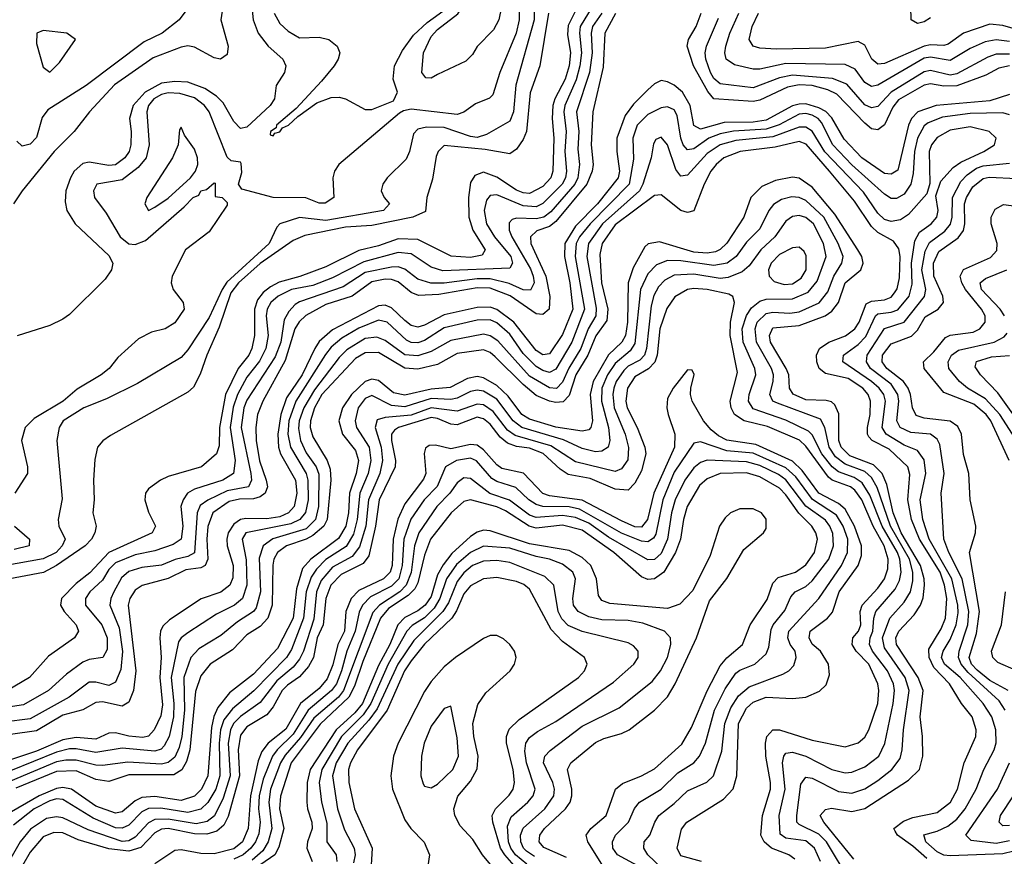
# Model space of a CAD drawing. Header units: inches. Extents: x 884549 to 1028252, y 526810 to 653624.
# Tile 474 of 656: x 936038 to 939034, y 594606 to 597151. Entities that reach past the tile are written whole.
import ezdxf

# ---------------------------------------------------------------- set-up
doc = ezdxf.new("R2010")
doc.units = ezdxf.units.IN
doc.header["$MEASUREMENT"] = 0
doc.layers.add('A9539', color=7, linetype='Continuous')

msp = doc.modelspace()

# ---------------------------------------------------------------- linework, layer by layer
at = {"layer": 'A9539', "color": 5}
for points, elevation in [([(937290, 596972.7), (937273.8, 596973.8), (937262, 596990), (937267.5, 597050), (937290, 597099.7), (937310, 597120.8), (937371.3, 597168.7), (937395.9, 597204.1), (937490, 597225), (937501.1, 597210), (937504, 597190), (937496.1, 597150), (937480.4, 597119.6), (937430, 597069), (937415.8, 597044.2), (937395.9, 597024.1), (937310, 596984.3)], 2120), ([(936110, 597118), (936090.5, 597109.5), (936090, 597078), (936110, 597006), (936130, 596991), (936159.3, 597020.7), (936208, 597090), (936182, 597110)], 2060), ([(936530, 596824), (936524.7, 596815.3), (936520.2, 596770), (936503.8, 596730), (936425.1, 596610), (936419.4, 596590), (936430, 596570.3), (936450, 596580.4), (936490, 596608), (936558.3, 596670), (936573.8, 596690), (936580.5, 596710), (936579.4, 596730), (936570, 596756.4), (936539.6, 596799.6)], 2160), ([(938410, 596458.7), (938390, 596457), (938350, 596436.1), (938324.7, 596410), (938317.2, 596390), (938318.6, 596370), (938334.4, 596354.4), (938364.7, 596344.7), (938390, 596346.9), (938415.9, 596364.1), (938431, 596390), (938431.9, 596431.9), (938425.3, 596445.3)], 2480), ([(937350, 595062.7), (937330, 595054.8), (937290, 595001.4), (937269.6, 594950), (937260.8, 594910), (937258.9, 594850), (937265.7, 594825.7), (937270, 594819), (937290, 594814.3), (937310, 594825.3), (937356.7, 594870), (937373.9, 594910), (937370, 594965.6)], 2740)]:
    msp.add_lwpolyline(points, close=True, dxfattribs=dict(at, elevation=elevation))
for points, elevation in [([(937779.9, 597190), (937743.5, 597130), (937741.4, 597110), (937748.2, 597050), (937742.8, 597010), (937731.9, 596968.1), (937697, 596890), (937693.9, 596870), (937701.5, 596810), (937697.3, 596750), (937702.4, 596690), (937699.4, 596670), (937688.7, 596650), (937630, 596591.8), (937610, 596580.8), (937570, 596584.5), (937490, 596617.9), (937470, 596616.2), (937458.9, 596601.1), (937451.3, 596570), (937458.5, 596530), (937482.9, 596490), (937532.3, 596430), (937537.8, 596410), (937530, 596395), (937326.1, 596386.1), (937290, 596398.2), (937230, 596438.8), (937190, 596442.8), (937085.8, 596414.2), (936990, 596364.8), (936930, 596342.1), (936865.3, 596330), (936824.5, 596310), (936802.9, 596290), (936791.3, 596270), (936788, 596250), (936794.2, 596190), (936787.6, 596150), (936768.1, 596111.9), (936730, 596063.6), (936701.4, 596010), (936688.2, 595971.8), (936678.9, 595910), (936693.8, 595810), (936689.2, 595770), (936656.4, 595750), (936570, 595722.6), (936549.4, 595710), (936535.4, 595690), (936528.9, 595670), (936534.9, 595610), (936529.6, 595570), (936505.7, 595554.3), (936450, 595534.8), (936390, 595523.2), (936330, 595498.4), (936310, 595477.9), (936290, 595445.4), (936251.7, 595410), (936238.8, 595390), (936239.1, 595370), (936288.3, 595310), (936304.4, 595270), (936304.8, 595235.2), (936291.4, 595210), (936250, 595204), (936230, 595196.4), (936180.6, 595159.4), (936126.4, 595110), (936050, 595066.6), (935990, 595057.4)], 2240), ([(937604.9, 597210), (937604.2, 597150), (937548.5, 596951.5), (937541, 596870), (937530, 596841.4), (937458.4, 596801.6), (937430, 596792.4), (937410, 596795.1), (937330, 596822.6), (937276.7, 596823.3), (937250, 596817.6), (937236.2, 596803.8), (937224.4, 596750), (937214, 596726), (937156.9, 596670), (937143.5, 596650), (937138.6, 596630), (937147.7, 596610), (937164.1, 596590), (937145.2, 596570), (936970, 596539.9), (936890, 596549.2), (936830, 596530), (936820.7, 596519.3), (936797.8, 596470), (936668.3, 596351.7), (936654, 596330), (936615, 596245), (936550, 596146.2), (936530, 596123.2), (936396.5, 596043.5), (936302.5, 595997.5), (936233.8, 595970), (936170.2, 595930), (936158, 595910), (936151.4, 595870), (936167.3, 595692.7), (936155.6, 595630), (936157.6, 595610), (936176.3, 595570), (936167.7, 595550), (936149, 595530), (936110, 595510.4), (935991.1, 595488.9)], 2160), ([(937745.4, 597210), (937707.6, 597132.4), (937705.6, 597105.6), (937714.1, 597050), (937710, 597010), (937698, 596970), (937666.4, 596910), (937660.4, 596890), (937658.2, 596850), (937663.3, 596790), (937660.2, 596690), (937654.7, 596670), (937630, 596642.8), (937590, 596622), (937570, 596623.7), (937550, 596632), (937490, 596671.9), (937450, 596686.7), (937423.5, 596676.5), (937410, 596655.2), (937403.5, 596610), (937404.6, 596550), (937417.2, 596510), (937454.6, 596450), (937445.8, 596434.2), (937410, 596427.4), (937351.4, 596431.4), (937250, 596481.6), (937190, 596484.1), (937130, 596462.7), (937070, 596448.3), (936970, 596398.5), (936891, 596369), (936828, 596352), (936801.6, 596338.4), (936779.6, 596320.4), (936761.9, 596298.1), (936752.8, 596270), (936753.3, 596190), (936745, 596150), (936735.2, 596130), (936703, 596090), (936664.2, 596010), (936646.7, 595910), (936645.5, 595854.5), (936637.7, 595830), (936591.9, 595790), (936490, 595760.7), (936466.7, 595750), (936430, 595723.1), (936421.6, 595710), (936418.7, 595690), (936430, 595652.7), (936451.1, 595610), (936441.3, 595590), (936310, 595529.3), (936252, 595468), (936210, 595435.8), (936165.8, 595390), (936162.5, 595370), (936173.5, 595350), (936210.1, 595310), (936217.4, 595290), (936205, 595270), (936125.9, 595214.1), (936068.6, 595150), (936001.1, 595110)], 2220), ([(936656.7, 597190), (936650.9, 597150), (936672.8, 597070), (936670, 597044.2), (936649.3, 597030.7), (936630, 597034.6), (936570, 597066.7), (936550, 597070.6), (936530, 597067.2), (936445, 597035), (936327.2, 596952.8), (936250.4, 596870), (936204.1, 596810), (936142.8, 596750), (936046, 596630), (936019.3, 596590)], 2080), ([(937556.7, 597210), (937557.7, 597150), (937548.8, 597110), (937499.2, 596990), (937478, 596922), (937468.3, 596911.7), (937425.2, 596894.8), (937390, 596869.3), (937370, 596862.2), (937230, 596878.7), (937206.3, 596873.7), (937193.9, 596866.1), (937009.1, 596710), (936996.1, 596690), (936991.4, 596670), (936993.8, 596610), (936967.5, 596592.5), (936950, 596592.4), (936908.8, 596608.8), (936810, 596609.8), (936714.8, 596634.8), (936704, 596650), (936713.8, 596686.2), (936712.7, 596712.7), (936710, 596717.6), (936681.5, 596721.5), (936670, 596732.8), (936614.6, 596870), (936601.2, 596890), (936570, 596913), (936526, 596926), (936490, 596928), (936470, 596923.1), (936446.1, 596910), (936429.8, 596890), (936424.8, 596870), (936432.6, 596770), (936423.5, 596730), (936398.7, 596701.3), (936350, 596663.9), (936273.1, 596650), (936263, 596630), (936265.5, 596610), (936302, 596562), (936343.9, 596490), (936370, 596468.7), (936390, 596466.3), (936420.9, 596479.1), (936538.6, 596581.4), (936565.8, 596610), (936583, 596617), (936589.8, 596630), (936606.3, 596633.7), (936630, 596654), (936633.4, 596653.4), (936632.7, 596612.7), (936654, 596610), (936670, 596594), (936670, 596586), (936614.6, 596505.4), (936543, 596450), (936502.8, 596370), (936499.1, 596350), (936505.5, 596330), (936536, 596290), (936539.1, 596270), (936510, 596228.2), (936481, 596210), (936439.5, 596200.5), (936400.3, 596179.7), (936336.6, 596123.4), (936310.2, 596090), (936286, 596070), (936213.5, 596026.5), (936171, 595990), (936082.6, 595937.4), (936055.3, 595910), (936044.1, 595870), (936062, 595790), (936062.4, 595770), (936023.5, 595710)], 2140), ([(936552.9, 597190), (936523.7, 597150), (936471.8, 597110), (936417.3, 597082.7), (936240.3, 596950), (936123.7, 596876.3), (936107.2, 596852.8), (936090, 596792.3), (936070, 596771.6), (936046.3, 596766.3), (936030, 596781.2)], 2060), ([(936744.7, 597190), (936748.9, 597150), (936764.1, 597110), (936794.7, 597070), (936838.7, 597030), (936848.6, 597010), (936844.2, 596990), (936818.5, 596950), (936814.2, 596910), (936800.1, 596890), (936730, 596824.1), (936710, 596819.9), (936690, 596841), (936657.3, 596897.3), (936637.7, 596917.7), (936601.6, 596941.6), (936550, 596960.9), (936510, 596962.3), (936470, 596957.4), (936420.3, 596930), (936383.2, 596890), (936372.3, 596850), (936378, 596810), (936376.8, 596770), (936371, 596750), (936358.5, 596730), (936330, 596709.1), (936310, 596706.9), (936250, 596717), (936230, 596713.5), (936204.5, 596690), (936192.6, 596670), (936178.9, 596630), (936176.4, 596596.4), (936181.8, 596570), (936206.7, 596530), (936310, 596433.1), (936321.9, 596410), (936318, 596390), (936298.3, 596361.7), (936190, 596254.2), (936170, 596239.3), (936130, 596219.9), (936030.8, 596189.2)], 2120), ([(936812.9, 597170), (936830, 597139.3), (936855.3, 597115.3), (936890, 597095.7), (936950, 597097.3), (936979.5, 597090), (937004.2, 597070), (937012.3, 597050), (937007.2, 597030), (936994.8, 597010), (936956.6, 596963.4), (936879.3, 596880.7), (936820.2, 596830), (936818.5, 596821.5), (936801.8, 596810), (936800.8, 596800.8), (936810, 596797), (936815, 596805), (936830, 596809.6), (936838.3, 596821.7), (936856.2, 596830), (936884.2, 596855.8), (936942.6, 596897.4), (936986.4, 596913.6), (937010, 596915.3), (937030, 596910.1), (937090, 596877.5), (937110, 596877.6), (937176, 596904), (937188, 596930), (937174.7, 596970), (937179.3, 597010), (937203.1, 597056.9), (937236.6, 597103.4), (937277.9, 597142.1), (937344.3, 597190)], 2140), ([(938810, 597155.9), (938790, 597144), (938770, 597139.2), (938751.4, 597150), (938750.4, 597190)], 2180), ([(937647.9, 597170), (937620.6, 597010), (937592, 596928), (937580, 596810), (937570, 596785.8), (937550, 596756.5), (937530, 596742.5), (937455.2, 596755.2), (937330, 596767.7), (937311.3, 596750), (937306.1, 596733.9), (937294.6, 596665.4), (937277, 596610), (937273.3, 596566.7), (937234.5, 596550), (937110, 596524.4), (937030, 596519.6), (936905.7, 596494.3), (936870, 596478.7), (936770, 596409.4), (936704.1, 596350), (936680.4, 596319.6), (936645.1, 596214.9), (936607.5, 596130), (936587.6, 596072.4), (936567.2, 596032.8), (936550, 596017.5), (936314.2, 595885.8), (936290.9, 595869.1), (936275.5, 595850), (936267, 595813), (936262.7, 595750), (936265.1, 595690), (936261.2, 595650), (936270.8, 595610), (936267.1, 595590), (936256.4, 595570), (936238.1, 595550), (936150, 595490.4), (936110.8, 595469.2), (935970, 595442.4)], 2180), ([(937810.2, 597170), (937780.8, 597130), (937777.3, 597110), (937780.2, 597050), (937772, 596990), (937732.9, 596870), (937739.7, 596810), (937736.8, 596756.8), (937741.8, 596710), (937736.6, 596670), (937728, 596650), (937654.2, 596565.8), (937633.1, 596550), (937610, 596544.4), (937550, 596547.1), (937537.2, 596542.8), (937527.4, 596532.6), (937527.7, 596510), (937535.4, 596490), (937592.2, 596392.2), (937600.8, 596370), (937603.8, 596350), (937592.6, 596327.4), (937570, 596329.2), (937527.8, 596347.8), (937470, 596362.3), (937430, 596362.2), (937330, 596348.6), (937289.1, 596349.1), (937250, 596360.9), (937210, 596391.7), (937190, 596398.4), (937170, 596397.6), (937090, 596381.1), (937022.5, 596337.5), (936890, 596292.4), (936876.1, 596283.9), (936857, 596263), (936842.9, 596237.1), (936832.8, 596170), (936815.3, 596124.7), (936730, 595993), (936720.8, 595970), (936712.1, 595910), (936741.4, 595770), (936743.5, 595750), (936734.7, 595730), (936670, 595716.9), (936610.6, 595689.4), (936587.3, 595672.7), (936578.5, 595650), (936570, 595528.8), (936550, 595517.2), (936511.2, 595508.8), (936470, 595491.6), (936410, 595484.2), (936370, 595471.7), (936347.7, 595452.3), (936324.6, 595410), (936315.4, 595390), (936313, 595370), (936340.7, 595300.7), (936351, 595229), (936346.2, 595173.8), (936330, 595135.6), (936310, 595125.5), (936270, 595135.8), (936250, 595134.9), (936189.1, 595090), (936070, 595024.2), (935990, 595013.7)], 2260), ([(937850.9, 597169.1), (937819, 597110), (937813.6, 597006.4), (937782.3, 596870), (937776.9, 596770), (937783.4, 596710), (937780.2, 596690), (937764.1, 596650), (937670, 596536.2), (937650, 596521), (937612.1, 596507.9), (937592.2, 596490), (937593.8, 596470), (937639.8, 596370), (937651.3, 596308.7), (937649.1, 596270), (937630, 596253.7), (937610, 596255.6), (937530.9, 596310.9), (937470, 596334.1), (937430, 596334.8), (937314.1, 596314.1), (937251.7, 596311.7), (937230, 596320.6), (937190, 596352.7), (937170, 596360.2), (937150, 596361), (937110, 596353), (937050, 596309.8), (936970, 596284.2), (936909.1, 596250.9), (936888.6, 596231.4), (936875.9, 596210), (936846.3, 596113.7), (936778.2, 595990), (936761.6, 595950), (936756.8, 595910), (936758.1, 595870), (936768.3, 595808.3), (936788.7, 595750), (936792, 595730), (936785.1, 595710), (936770, 595699.2), (936750, 595693.4), (936707.6, 595692.4), (936675.3, 595684.7), (936626.1, 595650), (936611.3, 595608.7), (936607.6, 595570), (936610.5, 595510), (936602.3, 595490), (936590, 595483.1), (936543.4, 595476.6), (936490, 595450.4), (936411, 595429), (936390, 595414.9), (936373.5, 595390), (936368.7, 595370), (936392, 595170), (936385, 595110), (936370, 595074.9), (936350, 595062.8), (936290, 595075.5), (936270, 595073.9), (936230, 595051.4), (936170, 595035.4), (936090, 594987.3), (936010, 594975.8)], 2280), ([(939050, 597010), (939017.4, 597002.6), (938978, 596982), (938890, 596949.7), (938850, 596948.8), (938810, 596955.5), (938790, 596951.7), (938712.8, 596907.2), (938695.3, 596884.7), (938670, 596830.8), (938650, 596815.4), (938630, 596818.7), (938610, 596835.8), (938524.3, 596924.3), (938497.6, 596937.6), (938450.1, 596950.1), (938410, 596952.2), (938374.5, 596945.5), (938290, 596906.2), (938270, 596901.4), (938150, 596910), (938131.8, 596931.8), (938088.8, 597010), (938069.4, 597070), (938073.5, 597090), (938096.8, 597130), (938112, 597170)], 2280), ([(939050, 597046), (939010, 597045.2), (938983.8, 597036.3), (938890, 596986.1), (938870, 596981.6), (938810, 596995.8), (938790, 596991.6), (938689.6, 596930.4), (938650, 596886.3), (938630, 596882.8), (938610, 596891.4), (938554.9, 596954.9), (938512, 596972), (938390, 596982.3), (938350, 596974.1), (938270, 596943.6), (938170, 596955.7), (938150, 596971.5), (938140.4, 596990), (938125.8, 597030), (938124.2, 597050), (938128.5, 597070), (938164.4, 597155.6)], 2260), ([(939050, 597084.2), (939010, 597089.5), (938976.5, 597083.5), (938930, 597062.7), (938870, 597026.3), (938810, 597036.7), (938790, 597033.1), (938650, 596951.4), (938630, 596947.8), (938610, 596959.7), (938580.1, 597000.1), (938550, 597014.5), (938370, 597016.9), (938290, 597000.4), (938270, 597000.4), (938213.2, 597013.2), (938187.9, 597030), (938184.3, 597050), (938187, 597070), (938199.3, 597110), (938226.7, 597170)], 2240), ([(939090, 597116), (939030, 597132.4), (938990, 597136.6), (938910, 597109.9), (938863.7, 597076.3), (938850, 597071.7), (938810, 597073.6), (938790, 597070), (938670, 597017.6), (938650, 597014.8), (938630.8, 597030.8), (938610, 597072.9), (938590, 597083.9), (938490, 597063.9), (938341, 597061), (938290, 597064.3), (938269.9, 597069.9), (938258.5, 597090), (938267.2, 597130), (938286.3, 597170)], 2220), ([(939050, 596923), (938990, 596904.2), (938827.2, 596890), (938770.9, 596870), (938751.6, 596850), (938743.2, 596830), (938710, 596692.9), (938690, 596680.9), (938670, 596683), (938600.8, 596730), (938547.5, 596787.5), (938510, 596851.6), (938491.1, 596871.1), (938470, 596882.9), (938430, 596894.6), (938410, 596893.8), (938390, 596888.3), (938310, 596844.6), (938270, 596838.5), (938182.3, 596837.7), (938110, 596817.6), (938090, 596829.1), (938078.5, 596890), (938054.7, 596930), (938030, 596950.9), (938010, 596961.8), (937990, 596965.2), (937970, 596955.4), (937950, 596936.7), (937906.3, 596893.7), (937881, 596859), (937855.7, 596790), (937855, 596750), (937863.2, 596690), (937859.4, 596670), (937796.6, 596590), (937730, 596522.2), (937697.2, 596470), (937695.6, 596430), (937712.7, 596350), (937721.5, 596270), (937690, 596193.4), (937650, 596134.4), (937630, 596130.6), (937610, 596144.4), (937541.5, 596230), (937490, 596268.8), (937470, 596275.8), (937430, 596274.8), (937330, 596252.7), (937270, 596221.3), (937250, 596215.7), (937230, 596220.8), (937210, 596235.1), (937170, 596273.9), (937150, 596282.3), (937130, 596280.3), (936990, 596207.1), (936950, 596171.4), (936936.1, 596150), (936898.2, 596070), (936850, 595999.9), (936832.5, 595950), (936823.6, 595890), (936825.5, 595850), (936832.1, 595830), (936877.9, 595750), (936881.9, 595710), (936873.6, 595670), (936856.1, 595650), (936830, 595638.3), (936790, 595632.4), (936726.3, 595633.7), (936710, 595630.5), (936690, 595616), (936673.2, 595590), (936668.7, 595570), (936670, 595550), (936688.3, 595490), (936687.2, 595452.8), (936678, 595430), (936650.4, 595409.6), (936591, 595389), (936494.7, 595325.3), (936474.4, 595305.6), (936466.4, 595290), (936464.3, 595270), (936468.8, 595210), (936464.4, 595150), (936473.2, 595066.8), (936467.4, 595032.6), (936447.7, 594990), (936430, 594971.4), (936413.4, 594966.6), (936370, 594970.7), (936330, 594981.6), (936310, 594980.2), (936270, 594961.8), (936210, 594966.8), (936170, 594959.8), (936090, 594925.4), (936010, 594899)], 2320), ([(939050, 596861.3), (939030, 596866.9), (938930, 596865.6), (938845.9, 596854.1), (938802.7, 596837.3), (938790, 596827.5), (938770, 596789.9), (938761, 596750), (938757.4, 596682.6), (938750, 596650), (938730, 596620.3), (938706.3, 596606.3), (938690, 596607.1), (938670, 596619.7), (938570, 596709), (938512.5, 596770), (938478.3, 596838.3), (938468, 596850), (938450, 596860.1), (938430, 596865.2), (938410, 596862.8), (938349.7, 596830.3), (938310, 596817.1), (938210, 596811.1), (938170, 596803.7), (938135.4, 596790), (938090, 596758.2), (938070, 596755), (938057.4, 596770), (938050.2, 596790), (938039.3, 596859.3), (938030, 596876), (938010, 596885.6), (937990, 596882.9), (937950, 596862.5), (937917.3, 596830), (937903.6, 596790), (937906, 596726), (937893.1, 596650), (937774.4, 596530), (937742, 596490), (937731.9, 596470), (937728.9, 596430), (937757, 596270), (937718.4, 596170), (937670, 596087.9), (937650, 596077.7), (937630, 596083), (937610, 596095.2), (937570, 596135.4), (937530, 596194.4), (937490, 596228), (937470, 596237.3), (937430, 596237), (937330, 596212.9), (937270, 596174.7), (937250, 596167.7), (937230, 596168.4), (937215.5, 596175.5), (937156.1, 596230), (937130, 596236.5), (937070, 596212.5), (937018.2, 596181.8), (936986.1, 596153.9), (936968.4, 596131.6), (936878.4, 595990), (936857.4, 595930), (936854.7, 595890), (936862.2, 595850), (936909.8, 595770), (936915.5, 595750), (936916, 595690), (936908.5, 595651.5), (936891.2, 595630), (936863, 595617), (936726.5, 595590), (936715.3, 595570), (936727.1, 595507.1), (936729.6, 595430.4), (936716.8, 595390), (936692.1, 595370), (936637.7, 595342.3), (936550, 595285.7), (936529.4, 595270.6), (936521.5, 595258.5), (936499.3, 595150), (936507.2, 595070), (936505.9, 595030), (936493.3, 594970), (936478.3, 594941.7), (936468.8, 594931.2), (936450, 594925), (936350, 594934.7), (936270, 594921.6), (936210, 594932.5), (936190, 594932.4), (936150, 594922.6), (936010, 594865.3)], 2340), ([(939130, 594637.5), (939030, 594613.5), (938870, 594606.6), (938850, 594609.1), (938830, 594619.1), (938796, 594650), (938789.3, 594670.7), (938830, 594682.3), (938862.4, 594697.6), (938890, 594719), (938915.7, 594750), (938948.7, 594810), (938972.4, 594870), (939003.9, 594930), (939009.4, 594950.6), (939008.6, 594990), (938996.1, 595030), (938970.5, 595070), (938900.3, 595150), (938852.2, 595190), (938843.1, 595210), (938848.2, 595230), (938870, 595265.2), (938887.7, 595310), (938894, 595346), (938892.9, 595370), (938874.8, 595450), (938805.4, 595570), (938786, 595630), (938778.8, 595690), (938795.4, 595770), (938790, 595811.4), (938770, 595839.7), (938730, 595856.3), (938674.9, 595890), (938663.1, 595910), (938672.5, 595990), (938667.6, 596010), (938653.6, 596030), (938630.2, 596050), (938543, 596110), (938545.2, 596130), (938590, 596162.3), (938612.7, 596187.3), (938642.2, 596250), (938650, 596255.8), (938690, 596260.5), (938710, 596268.2), (938744.4, 596310), (938754.2, 596345.8), (938752, 596410), (938761.7, 596478.3), (938776.1, 596503.9), (938811.9, 596530), (938829.1, 596550), (938832.7, 596570), (938825.5, 596614.5), (938840.9, 596659.1), (938878.9, 596701.1), (938902.4, 596717.6), (938972.4, 596750), (939004.7, 596770), (939009.1, 596790), (938988.7, 596810), (938930, 596824.4), (938870, 596814), (938830, 596792.3), (938812.9, 596770), (938806, 596750), (938807.4, 596652.6), (938798.8, 596621.2), (938742.5, 596557.5), (938718.2, 596541.8), (938690, 596536.4), (938670, 596543.2), (938650, 596561.7), (938605.9, 596625.9), (938488.1, 596748.1), (938450, 596811.7), (938430, 596823.7), (938410, 596823.8), (938330, 596793.8), (938217.3, 596782.7), (938170.1, 596770), (938130, 596743.9), (938070, 596677.1), (938050, 596674.9), (938034.8, 596694.8), (938010, 596769.8), (937990, 596793.7), (937973.7, 596786.3), (937967.3, 596772.7), (937960.2, 596730), (937934.7, 596650), (937924.2, 596630), (937811.8, 596530), (937768.9, 596470), (937764.4, 596430), (937792.9, 596272.9), (937791, 596250), (937767.7, 596210), (937745.3, 596150), (937709.2, 596090.8), (937690, 596048.3), (937671.6, 596028.4), (937650, 596030.4), (937590, 596066.3), (937493.6, 596173.6), (937470, 596189.2), (937450, 596194), (937350, 596174.9), (937290, 596141.1), (937250, 596127.7), (937210, 596130.8), (937150, 596175), (937125.2, 596185.2), (937090, 596180.6), (937033.3, 596146.7), (937010, 596123.4), (936935, 596025), (936902.6, 595970), (936889.1, 595930), (936887.1, 595907.1), (936892.8, 595870), (936910, 595833), (936940.5, 595790), (936948.1, 595768.1), (936947.4, 595670), (936938.4, 595630), (936910, 595602), (936808.7, 595571.3), (936778.8, 595550), (936767.2, 595512.8), (936770.6, 595410), (936758.2, 595361.8), (936750, 595349.9), (936700.7, 595319.3), (936650, 595277.5), (936583.7, 595236.3), (936559.6, 595210), (936538.3, 595150), (936539.5, 595050), (936532.1, 594970), (936523.6, 594936.4), (936510, 594907.7), (936490, 594891), (936470, 594886.3), (936367.5, 594892.5), (936290, 594881.8), (936270, 594882.8), (936210, 594898.5), (936178.5, 594898.5), (936150, 594892.7), (936010, 594834.2)], 2360), ([(938798.7, 594598.7), (938756.4, 594636.4), (938709.2, 594670), (938701.8, 594681.8), (938697.9, 594690), (938727.4, 594712.6), (938756.4, 594723.6), (938830, 594738.5), (938870.9, 594770), (938891.8, 594810), (938912.6, 594890), (938947.7, 594970), (938949.2, 594990), (938936.4, 595030), (938904.4, 595070), (938867.6, 595130), (938820.2, 595180.2), (938806.1, 595210), (938804.4, 595235.6), (938842.1, 595297.9), (938855.8, 595330), (938859.8, 595390), (938852.6, 595430), (938838.8, 595470), (938776.4, 595570), (938752.1, 595630), (938740.8, 595690), (938746.6, 595766.6), (938740.4, 595790), (938684.1, 595844.1), (938632, 595870), (938622, 595882), (938617.6, 595890), (938617.9, 595910), (938626.4, 595950), (938627.4, 595990), (938620.2, 596010), (938604.1, 596030), (938558.9, 596058.9), (938490, 596074.8), (938470.8, 596090), (938464.2, 596110), (938462.6, 596130), (938472.1, 596150), (938499.9, 596170), (938551.2, 596188.8), (938579.1, 596210), (938592.6, 596230), (938614, 596286), (938630, 596294.5), (938670, 596298), (938690, 596307), (938700.5, 596319.5), (938708.2, 596331.8), (938715, 596365), (938717.3, 596430), (938713.5, 596453.5), (938696.7, 596476.7), (938650, 596503.7), (938630, 596521.3), (938578.6, 596598.6), (938502.8, 596690), (938431.5, 596771.5), (938410, 596779.7), (938337.5, 596762.5), (938230.4, 596749.6), (938181.3, 596730), (938157.1, 596710), (938141.5, 596690), (938121.2, 596650), (938090, 596569.1), (938070, 596563.7), (938050, 596569.9), (937990, 596618), (937970, 596615.4), (937850, 596526.1), (937811, 596470), (937803.6, 596436.4), (937808.9, 596350), (937827.7, 596270), (937824.6, 596235.4), (937791.6, 596188.4), (937767.6, 596130), (937730.8, 596070), (937710, 596006.9), (937692.1, 595987.9), (937670, 595985.8), (937650, 595990.2), (937610, 596007.7), (937570, 596040.9), (937485.5, 596125.5), (937470, 596138.1), (937450, 596146), (937370, 596135.6), (937310, 596101.9), (937250, 596087.3), (937210, 596090.6), (937130, 596137.8), (937090, 596137), (937060.2, 596119.8), (936957.7, 596010), (936935, 595970), (936922.8, 595930), (936922.3, 595910), (936930, 595881.5), (936973.5, 595810), (936983.5, 595783.5), (936985.2, 595750), (936974, 595630), (936963.3, 595610), (936930, 595581.4), (936910, 595570.1), (936850, 595550), (936822.6, 595530), (936811.8, 595510), (936808.7, 595491.3), (936807, 595370), (936793, 595330), (936770, 595305.1), (936730, 595278.9), (936686, 595234), (936617.5, 595190), (936590, 595154.8), (936573.5, 595106.5), (936555.9, 594930), (936545.7, 594894.3), (936531.6, 594868.4), (936507, 594853), (936370, 594853.2), (936310, 594833.2), (936270, 594839.5), (936210, 594866.1), (936150, 594863.5), (936026.8, 594813.2)], 2380), ([(939036.5, 595050), (939018.6, 595078.6), (938924.3, 595164.3), (938902.9, 595190), (938894.9, 595210), (938897.2, 595230), (938923.6, 595310), (938926.8, 595350), (938906.2, 595450), (938865.3, 595530), (938850.3, 595570), (938842.7, 595710), (938850.9, 595770), (938838.3, 595858.3), (938830, 595874.9), (938809.4, 595889.4), (938750, 595895.1), (938717.1, 595910), (938706.9, 595930), (938713.7, 595990), (938710, 596010.7), (938690, 596041.6), (938627, 596090), (938614.6, 596110), (938617, 596130), (938669.3, 596210.7), (938730, 596230.1), (938791.8, 596308.2), (938795.1, 596330), (938783.6, 596390), (938793.1, 596446.9), (938807.2, 596472.8), (938852.9, 596507.1), (938871, 596529), (938876, 596550), (938876.8, 596610), (938901.6, 596658.4), (938920.9, 596679.1), (938950, 596698.9), (938970, 596706.2), (939050, 596714.4)], 2340), ([(938576.6, 594596.6), (938484.9, 594710), (938474.2, 594730), (938490, 594748), (938508.2, 594751.8), (938570, 594741.7), (938610, 594751), (938743, 594837), (938776.3, 594870), (938786.8, 594910), (938785.5, 594970), (938777.9, 595030), (938787.9, 595110), (938772.7, 595150), (938706.7, 595250), (938704.2, 595270), (938713.2, 595290), (938759.8, 595340.2), (938779.6, 595370), (938787.9, 595392.1), (938791.5, 595430), (938790.6, 595450), (938779.4, 595490), (938720.9, 595590), (938696.2, 595650), (938677, 595737), (938662.2, 595770), (938636.5, 595796.5), (938564.3, 595824.3), (938538, 595850), (938531.2, 595870), (938531.1, 595951.1), (938519.1, 595979.1), (938508.1, 595988.1), (938492, 595992), (938430, 595994.6), (938391.8, 596011.8), (938380.4, 596030), (938379, 596070), (938371, 596090), (938323.4, 596170), (938319.4, 596190), (938330, 596212.9), (938410, 596220.5), (938489.4, 596250), (938510, 596263.5), (938530, 596290), (938550, 596350.1), (938597.7, 596390), (938604.7, 596410), (938600.6, 596430), (938589.1, 596450), (938518.6, 596558.6), (938450, 596641.3), (938410, 596668.1), (938390, 596671.5), (938338.2, 596661.8), (938296.9, 596643.1), (938263.4, 596610), (938241.7, 596550), (938190, 596470.3), (938170, 596451.5), (938155.2, 596444.8), (938130, 596440), (938090, 596443.5), (937985.6, 596474.4), (937950.8, 596469.2), (937940.7, 596459.3), (937904.7, 596395.3), (937890, 596350), (937887.8, 596230), (937881.3, 596190), (937870.4, 596169.6), (937830, 596131.3), (937783.7, 596050), (937774.7, 596010), (937780.9, 595930), (937776.3, 595910), (937770, 595902.7), (937750, 595898.7), (937670, 595911.5), (937590, 595935.5), (937566.1, 595950), (937524.9, 596004.9), (937490, 596037.4), (937450, 596060.9), (937430, 596064.8), (937401.3, 596058.7), (937348.3, 596031.7), (937290, 596027.1), (937210, 596007.9), (937175.8, 596015.8), (937130, 596052.7), (937110, 596056.9), (937090, 596049.5), (937047.6, 596010), (937020.2, 595970), (937009.8, 595930), (937020.5, 595890), (937060.4, 595840.4), (937069.6, 595810), (937062.4, 595770), (937041.5, 595710), (937038.5, 595650), (937030.6, 595609.4), (937008.1, 595571.9), (936924.3, 595510), (936899.1, 595480.9), (936880.5, 595419.5), (936870, 595330), (936822.5, 595237.5), (936750, 595159.4), (936677.2, 595102.8), (936641.6, 595058.4), (936629.1, 595030.9), (936622.4, 594997.6), (936611.3, 594850), (936592, 594810), (936570, 594788.4), (936530, 594775.3), (936450, 594787.6), (936410, 594784.8), (936390, 594774.4), (936350, 594740.7), (936330, 594737.1), (936270, 594758), (936196.5, 594810), (936170, 594815.4), (936150, 594812), (936097.6, 594790), (935994.2, 594730)], 2420), ([(939046.2, 595110), (938990, 595140.5), (938951.6, 595171.6), (938934.1, 595190), (938927.4, 595210), (938950, 595283.5), (938959.3, 595350), (938928.7, 595530), (938946.7, 595590), (938947.8, 595610), (938930.8, 595690), (938926.2, 595770), (938910, 595827.6), (938903.9, 595890), (938893.4, 595913.4), (938869.7, 595929.7), (938790, 595938.4), (938766.2, 595946.2), (938754.6, 595970), (938749.2, 596010), (938741.5, 596030), (938727.1, 596050), (938676.9, 596090), (938662.2, 596110), (938664, 596130), (938690, 596164.8), (938751.9, 596188.1), (938770, 596206.5), (938793.4, 596246.6), (938833.4, 596270), (938849.3, 596290), (938847.3, 596310), (938820, 596370), (938819.2, 596410), (938834.9, 596445.1), (938893.5, 596486.5), (938910.3, 596509.7), (938914.4, 596530), (938913.1, 596590), (938918.8, 596610), (938938.2, 596641.8), (938970, 596667.6), (938988.6, 596671.4), (939072.8, 596667.2)], 2320), ([(938565.1, 594530), (938492.8, 594650), (938470, 594673), (938410, 594702.1), (938403.1, 594710), (938403.2, 594730), (938414.9, 594825.1), (938430, 594846.1), (938450, 594842.9), (938530, 594802.9), (938570, 594797.9), (938610, 594811), (938650, 594836.5), (938692.6, 594870), (938717.2, 594902.8), (938724, 594930), (938727.3, 594990), (938745.3, 595110), (938732.8, 595150), (938670, 595239.9), (938664.1, 595270), (938686.3, 595330), (938730, 595379), (938748.5, 595410), (938756.3, 595443.7), (938756.5, 595470), (938745.9, 595510), (938688.4, 595610), (938647.1, 595727.1), (938630, 595757.5), (938610, 595775.7), (938550, 595798.4), (938521.1, 595821.1), (938501.8, 595850), (938488.5, 595910), (938475, 595935), (938343.8, 595983.8), (938330.5, 595990.5), (938320.5, 596010), (938331.3, 596050), (938331.9, 596070), (938326, 596090), (938279.9, 596170), (938276.1, 596210), (938282.6, 596230), (938310, 596256.8), (938330, 596261.1), (938382, 596258), (938410, 596261.9), (938470.8, 596289.2), (938497, 596323), (938515.3, 596370), (938540.4, 596410), (938543.9, 596430), (938528.9, 596470), (938484.8, 596550), (938430, 596601), (938410, 596609.7), (938387.8, 596612.2), (938356.3, 596603.7), (938332, 596588), (938318.2, 596570), (938290, 596514.8), (938250, 596473.5), (938218.6, 596430), (938191.5, 596410), (938150, 596402.4), (938050, 596417.2), (938010, 596418.5), (937975.6, 596404.4), (937950, 596377.8), (937927.4, 596330), (937910, 596165.6), (937896.4, 596143.6), (937850, 596104.9), (937826.8, 596070), (937810.2, 596030), (937808.3, 595990), (937829.8, 595910), (937834.4, 595870), (937828.6, 595850), (937810, 595837.7), (937790, 595836.4), (937750, 595846.5), (937692.6, 595872.6), (937565.8, 595910), (937539.4, 595930), (937490, 595996), (937450, 596021), (937430, 596023.2), (937410, 596019.1), (937370, 595999.3), (937350, 595995.7), (937290, 595998.4), (937210, 595972.9), (937170, 595977.1), (937110, 596007.6), (937090, 595998.4), (937068.1, 595970), (937059, 595930), (937063.4, 595910), (937101.9, 595850), (937106.9, 595810), (937098.6, 595770), (937073.6, 595710), (937065, 595630), (937054.2, 595585.8), (937031.6, 595548.4), (936970, 595508.2), (936941, 595479), (936925.2, 595454.8), (936910, 595410), (936901.8, 595330), (936865.3, 595234.7), (936850, 595210.3), (936751.2, 595108.8), (936685.8, 595054.2), (936659.7, 595020.3), (936649.7, 594990.3), (936645.1, 594950), (936647.1, 594850), (936635.3, 594810), (936611.1, 594768.9), (936590, 594749.2), (936550, 594738.6), (936468.2, 594751.8), (936430, 594751.1), (936410, 594740.6), (936370, 594700.4), (936350, 594691.2), (936330, 594692.5), (936261.7, 594721.7), (936170, 594778.9), (936150, 594780), (936130, 594774.6), (936082.5, 594750), (936019.6, 594700.4)], 2440), ([(939049.4, 595810), (938993.6, 595930), (938979.5, 595950), (938941.3, 595981.3), (938850, 596016.1), (938790.3, 596090), (938788.7, 596110), (938820, 596140), (938855.8, 596184.2), (938870, 596190.9), (938939.7, 596200.3), (938959.7, 596210), (938975.7, 596230), (938975.6, 596250), (938964.7, 596270), (938916.4, 596330), (938905, 596350), (938900.3, 596370), (938910, 596390.6), (938992.6, 596427.4), (939011.5, 596448.5), (939012.2, 596470), (938994.2, 596530), (938994.3, 596550), (939006.1, 596573.9), (939032, 596588), (939110, 596578.6)], 2280), ([(938475.4, 594590), (938456.7, 594630), (938430, 594652.9), (938370, 594660.9), (938352.8, 594672.8), (938349.2, 594730), (938367.1, 594810), (938359.9, 594890), (938363.5, 594910), (938370, 594919), (938390, 594922.3), (938430, 594910), (938510, 594869.7), (938550, 594859.5), (938570, 594861.7), (938610, 594878.3), (938653, 594910), (938670.9, 594949.1), (938696.6, 595070), (938700.6, 595110), (938697.4, 595130), (938678.9, 595170), (938633.5, 595230), (938624.4, 595250), (938626.3, 595270), (938634.7, 595290), (938637.5, 595330), (938643.6, 595350), (938702.1, 595417.9), (938715.5, 595444.5), (938720.8, 595470), (938716.6, 595510), (938709.3, 595530), (938662.2, 595610), (938624.7, 595704.7), (938601.7, 595741.7), (938577.8, 595757.8), (938530, 595775.4), (938510.3, 595790.3), (938479.5, 595830), (938450, 595887.6), (938438.9, 595898.9), (938370, 595932.2), (938270, 595967), (938255.7, 595990), (938257.9, 596010), (938278, 596070), (938275.3, 596090), (938240.1, 596170), (938237.1, 596210), (938249.7, 596250.3), (938265.5, 596274.5), (938290, 596294), (938310, 596300.4), (938390, 596301), (938437.8, 596322.2), (938465, 596355), (938491.8, 596430), (938483.9, 596470), (938453.6, 596530), (938430, 596549), (938410, 596555.1), (938390, 596552.2), (938370, 596537.7), (938335.8, 596490), (938293.6, 596450), (938258, 596402), (938236.6, 596383.4), (938193.8, 596366.2), (938170, 596363), (938090, 596376.5), (938030, 596373.5), (938001.3, 596358.7), (937982.1, 596337.9), (937968, 596312), (937959.5, 596280.5), (937945.1, 596150), (937939.4, 596130), (937924.9, 596115.1), (937890, 596096.3), (937876.3, 596083.7), (937853.7, 596050), (937846.3, 596030), (937842.8, 596010), (937847.2, 595970), (937880.8, 595890), (937891.2, 595848.8), (937888.5, 595811.5), (937870, 595783.8), (937850, 595775.8), (937730, 595805.8), (937654.4, 595854.4), (937545.5, 595885.5), (937522.3, 595902.3), (937479, 595959), (937450, 595978.9), (937430, 595981.5), (937370, 595960), (937290, 595970.3), (937230, 595947.8), (937150, 595940.6), (937126.4, 595933.6), (937120.5, 595910), (937138.2, 595850), (937142.8, 595810), (937133.9, 595770), (937100.1, 595690), (937091.2, 595610), (937072.7, 595547.3), (937050, 595518.1), (936990, 595484.9), (936955.2, 595444.8), (936941.2, 595410), (936933.1, 595326.9), (936902.1, 595230), (936890, 595204.9), (936870, 595181), (936820.5, 595139.5), (936770, 595073.2), (936710, 595031.4), (936689.3, 595010), (936679.5, 594990), (936673, 594950), (936678.6, 594850), (936657.6, 594782.4), (936631.3, 594728.7), (936608.8, 594711.2), (936575.2, 594704.8), (936490, 594718.4), (936450, 594718.1), (936430, 594707.8), (936390, 594664.1), (936370, 594652.9), (936350, 594650.9), (936246.3, 594686.3), (936170, 594722.6), (936150, 594726.1), (936119.7, 594720.3), (936071.6, 594688.4), (936039.4, 594650), (935913.5, 594430)], 2460), ([(939035.2, 596250), (939022.1, 596270), (938964.6, 596330), (938960.6, 596350), (938977.1, 596362.9), (939041.8, 596390)], 2260), ([(938396.5, 594596.5), (938379.1, 594610), (938325.6, 594630), (938303.2, 594650), (938293.7, 594670), (938298.6, 594730), (938322.8, 594810), (938323, 594830), (938308.4, 594910), (938307.9, 594950), (938312.2, 594970), (938330, 594990), (938350, 594990.3), (938450, 594959.3), (938550, 594938.9), (938590, 594951.2), (938610, 594968.4), (938622.2, 594990), (938649.1, 595070), (938652.7, 595110), (938649.7, 595130), (938621.7, 595190), (938583.2, 595230), (938571, 595250), (938573.6, 595270), (938591.1, 595290), (938597.5, 595310), (938596.1, 595350), (938602.2, 595370), (938650, 595421.7), (938669.4, 595450), (938679.6, 595480.4), (938681.3, 595510), (938668.7, 595550), (938635, 595610), (938600.7, 595690), (938579.8, 595719.8), (938566.1, 595730), (938510.2, 595750.2), (938499.4, 595759.4), (938430, 595853.6), (938411.1, 595871.1), (938313.4, 595913.4), (938243.2, 595930), (938213.7, 595950), (938203, 595970), (938200.2, 595990), (938223, 596077), (938200.5, 596190), (938201.7, 596230), (938213, 596290), (938208.4, 596308.4), (938195.8, 596315.8), (938130, 596329.7), (938090, 596333.2), (938070, 596329.9), (938032, 596308), (938007.8, 596272.2), (937986.6, 596210), (937978.4, 596130), (937971.3, 596108.7), (937951.8, 596088.2), (937910, 596063.7), (937888.3, 596030), (937882.7, 595990), (937887, 595970), (937917.4, 595910), (937940.2, 595850), (937943.1, 595830), (937930, 595777.9), (937910, 595741.1), (937890, 595719.8), (937850, 595722.8), (937774.7, 595754.7), (937707.3, 595767.3), (937683, 595783), (937631.4, 595831.4), (937590, 595846.9), (937550, 595852.6), (937522.2, 595862.2), (937500.3, 595880.3), (937470, 595920.3), (937450, 595936.8), (937430, 595941.1), (937370, 595918.4), (937350, 595920.5), (937310, 595937.4), (937290, 595940), (937191.2, 595910), (937178.5, 595901.5), (937169.3, 595890), (937169.6, 595870.4), (937181.8, 595810), (937181.3, 595790), (937131.9, 595690), (937121.2, 595610), (937100.5, 595519.5), (937083.6, 595496.4), (937016.9, 595463.1), (936985.5, 595430), (936969.9, 595390), (936961.3, 595310), (936943.6, 595270), (936932.1, 595210), (936917.2, 595182.8), (936890, 595151.4), (936853.3, 595126.7), (936836.9, 595110), (936810, 595060.3), (936790, 595036.4), (936730, 594999.7), (936710, 594974.2), (936703.5, 594930), (936706.7, 594850), (936672.9, 594727.1), (936659.7, 594700.3), (936638.2, 594681.8), (936607.3, 594672.7), (936570, 594674.2), (936490.2, 594689.8), (936470, 594687.8), (936450, 594677), (936407.3, 594632.7), (936370, 594621.3), (936310, 594628.7), (936216.2, 594656.2), (936170, 594676.9), (936142.1, 594677.9), (936110, 594664.7), (936070, 594618.7), (936023.3, 594536.7)], 2480), ([(939086.9, 595846.9), (939021, 595950), (938977.4, 595997.4), (938922.4, 596030), (938898.1, 596050), (938865.4, 596090), (938863.5, 596110), (938873.9, 596130), (938894.7, 596145.3), (939003.4, 596170), (939034, 596186), (939043.1, 596196.9)], 2260), ([(939070, 595937.3), (939015, 596015), (938962.1, 596070), (938945.9, 596094.1), (938949.7, 596110.3), (938995.4, 596124.6), (939050, 596128.8)], 2240), ([(938112.9, 594590), (938050, 594607), (938039.1, 594630), (938052, 594688), (938068.1, 594710), (938180.1, 594779.9), (938209.4, 594810.6), (938220.7, 594850), (938225.7, 595010), (938250, 595056.6), (938270, 595074.6), (938310, 595089.4), (938390, 595085.5), (938430, 595090.1), (938472.1, 595107.9), (938492.6, 595127.4), (938502.4, 595157.6), (938499.5, 595190), (938475.1, 595230), (938450, 595250.5), (938440.3, 595270), (938444, 595290), (938495.9, 595330), (938511.8, 595348.2), (938531.4, 595410), (938590, 595490), (938599.5, 595520.5), (938599.6, 595550), (938578, 595610), (938550, 595662.1), (938530, 595679), (938469.9, 595709.9), (938418.9, 595778.9), (938390, 595807.5), (938278.7, 595858.7), (938190, 595871.1), (938164.2, 595884.2), (938142.6, 595902.6), (938119.5, 595930), (938084.5, 595990), (938079.2, 596010), (938080.2, 596030), (938091.1, 596071.1), (938084.1, 596084.1), (938070, 596085.1), (938026.8, 596030), (938010, 595998), (938007.3, 595970), (938011.3, 595950), (938032.2, 595890), (938030.9, 595850), (937968.1, 595710), (937948.9, 595630), (937930, 595606.7), (937910, 595608.3), (937870, 595626.2), (937750, 595689.4), (937650, 595702.2), (937630, 595709.5), (937571, 595771), (937505.8, 595785.8), (937490, 595796.8), (937450, 595842.5), (937430, 595856.3), (937410, 595858.7), (937350, 595845.2), (937304, 595856), (937284.3, 595855.7), (937272.8, 595847.2), (937269, 595831), (937273.7, 595770), (937267, 595753), (937210, 595678.1), (937188.9, 595631.1), (937174.3, 595570), (937171.3, 595490), (937165.2, 595470), (937145.3, 595450), (937070, 595414.1), (937047.2, 595390), (937030.8, 595350), (937026.2, 595290), (937006.7, 595250), (936991.6, 595188.4), (936974.2, 595145.8), (936950, 595115.8), (936893.3, 595070), (936847.7, 594992.3), (936794, 594950), (936775.2, 594924.8), (936764.3, 594895.7), (936740.6, 594790), (936733.8, 594690), (936716.1, 594650), (936690, 594628.3), (936630, 594613.5), (936590, 594614.3), (936530, 594625.1), (936510, 594623.5), (936450, 594583.1)], 2520), ([(937990, 594571.1), (937949.5, 594610), (937937.2, 594630), (937938.8, 594650), (937956, 594670), (937970.8, 594710), (937983.6, 594730), (938030, 594765.8), (938070, 594804.8), (938129.1, 594830.9), (938149.7, 594850.3), (938174.6, 594925.4), (938183.9, 595010), (938202.5, 595057.5), (938225.8, 595094.2), (938258.4, 595121.6), (938360.4, 595159.6), (938379, 595170), (938394.2, 595185.8), (938401.1, 595210), (938397.7, 595230), (938382.5, 595250), (938376.1, 595270), (938378.6, 595290), (938470, 595389.6), (938538.8, 595490), (938557.7, 595530), (938557.8, 595570), (938544.2, 595610), (938523.6, 595643.6), (938450.7, 595690.7), (938400, 595760), (938370, 595787.1), (938270, 595832.1), (938190, 595839.2), (938110, 595866.6), (938090, 595861.9), (938030, 595773.9), (937995.2, 595690), (937974.5, 595585.5), (937967, 595573), (937950, 595562.4), (937930, 595564.4), (937870, 595588.6), (937741.6, 595661.6), (937710, 595668.5), (937630, 595670), (937610, 595675.8), (937587.6, 595690), (937547.9, 595727.9), (937490, 595745.5), (937475.2, 595755.2), (937428.4, 595808.4), (937410, 595816.6), (937367.5, 595810), (937334.1, 595790), (937309, 595731), (937269, 595690), (937228.6, 595631.4), (937206.8, 595570), (937202.6, 595490), (937192.4, 595450), (937170, 595426.9), (937105.4, 595394.6), (937081.2, 595370), (937071.2, 595348.8), (937059.6, 595290), (937033.5, 595230), (937017.9, 595170), (937001.9, 595130), (936987.3, 595110), (936916.6, 595050), (936870, 594976.9), (936821.7, 594930), (936807.9, 594910), (936779.7, 594840.3), (936766.8, 594790), (936765.5, 594750), (936770.2, 594710), (936765.9, 594674.1), (936756.1, 594650), (936741.6, 594630), (936718.1, 594610), (936690, 594596.6)], 2540), ([(937930, 594570.9), (937857.6, 594610), (937843.5, 594630), (937841.9, 594650), (937851.3, 594670), (937890.4, 594709.6), (937908.7, 594751.3), (937923.9, 594770), (937990, 594809.7), (938040.6, 594859.4), (938090, 594889.7), (938106.5, 594910), (938125.1, 594950), (938153, 595050), (938185.4, 595114.6), (938217.6, 595162.4), (938230, 595172), (938274.9, 595190), (938310, 595221.6), (938317.9, 595242.1), (938324.7, 595295.3), (938331.5, 595310), (938367, 595353), (938385.2, 595394.8), (938398, 595410), (938430, 595426.1), (938450, 595443.4), (938500.1, 595510), (938514.9, 595550), (938512.8, 595587.2), (938503.8, 595610), (938490, 595628.4), (938430.9, 595670.9), (938370, 595750.5), (938346.8, 595766.8), (938290, 595794.8), (938250, 595806), (938130, 595810.7), (938110, 595803.5), (938090, 595787.7), (938062.4, 595750), (938033, 595690), (938021.6, 595650), (938009.8, 595570), (937990, 595526.6), (937970, 595508.4), (937950, 595507.6), (937830, 595576), (937770, 595618.8), (937730, 595636.1), (937690, 595642.1), (937610, 595636.3), (937590, 595643.5), (937529.2, 595689.2), (937469.3, 595709.3), (937410, 595755.4), (937390, 595757.3), (937370, 595742.2), (937347, 595710), (937308.1, 595670), (937252.4, 595590), (937239.8, 595550), (937230, 595468.7), (937214.2, 595430), (937194.8, 595410), (937132.8, 595370), (937113.1, 595346.9), (937023.2, 595110), (937008, 595090), (936933.7, 595026.3), (936893.3, 594966.7), (936846.3, 594913.7), (936832.1, 594890), (936801.2, 594810), (936796.3, 594770), (936805.2, 594690), (936794.4, 594650), (936777.7, 594622.3), (936745.8, 594594.2)], 2560), ([(937810, 594581.9), (937767.5, 594650), (937762, 594670), (937776.4, 594690), (937823, 594730), (937851.6, 594810), (937872.6, 594827.4), (937930, 594850.1), (937970, 594871.7), (938052.9, 594947.1), (938082.6, 594997.4), (938130, 595108.5), (938170, 595185.5), (938190, 595209.7), (938238, 595250), (938260.9, 595310), (938312.8, 595387.2), (938330, 595437), (938346.4, 595453.6), (938399.2, 595470), (938430, 595492.1), (938456.9, 595530), (938465.9, 595570), (938461.3, 595590), (938449, 595610), (938409, 595649), (938370, 595705.5), (938350, 595725.8), (938290, 595760.3), (938250, 595771.9), (938170, 595770), (938130, 595753.8), (938106.6, 595733.4), (938068.9, 595670), (938057.7, 595630), (938048.7, 595570), (938033.5, 595530), (937998.1, 595470), (937970, 595449.2), (937950, 595447.8), (937930, 595456.2), (937846.4, 595530), (937750, 595597.6), (937690, 595612.7), (937610, 595604.3), (937588.4, 595610), (937516.4, 595656.4), (937490, 595668.4), (937410, 595690.2), (937390, 595685), (937351, 595650), (937288, 595570), (937270, 595522), (937250, 595437.9), (937240.6, 595419.4), (937220.9, 595399.1), (937160.8, 595359.2), (937136.3, 595330), (937082.2, 595197.8), (937056.8, 595123.2), (937040.2, 595090), (936952.3, 595007.7), (936864.3, 594890), (936831.6, 594788.4), (936829.4, 594750), (936842, 594690), (936826.5, 594633.5), (936814.6, 594610), (936730, 594551.6)], 2580), ([(937702.2, 594602.2), (937632.9, 594632.9), (937619.1, 594650), (937621.5, 594670), (937635.4, 594690), (937699.3, 594750), (937713.2, 594770), (937718.8, 594790), (937718.3, 594810), (937705.6, 594870), (937715, 594890), (937790, 594951.4), (937815.6, 594964.4), (937870, 594978.9), (937893.1, 594990), (937970.4, 595050), (938010, 595090.6), (938033.3, 595130), (938098.2, 595270), (938137.7, 595382.3), (938190, 595451), (938241.4, 595538.6), (938302, 595590), (938310, 595603.2), (938310, 595631.3), (938295.4, 595650), (938270, 595662.4), (938230, 595662.4), (938201, 595650), (938184.8, 595635.2), (938167.9, 595610), (938138.9, 595521.1), (938086.2, 595413.8), (938047.2, 595372.8), (938010, 595359), (937834.2, 595374.2), (937810, 595383.9), (937799.5, 595399.5), (937793.3, 595450), (937776.7, 595490), (937750, 595515), (937710, 595536.3), (937590, 595556.3), (937470, 595595.8), (937450, 595597.4), (937430, 595592.1), (937410, 595578.8), (937353.7, 595526.3), (937327.3, 595492.7), (937310, 595462.2), (937290, 595396.4), (937272.2, 595370), (937250, 595352.7), (937210, 595331.6), (937188.9, 595310), (937164.8, 595250), (937130, 595186.1), (937081.5, 595070), (937058.1, 595041.9), (937001.2, 594990), (936922.4, 594870), (936912.9, 594830), (936912.2, 594770), (936913.6, 594750), (936927.7, 594710), (936928.2, 594690), (936913.8, 594650), (936912.5, 594630), (936928, 594590)], 2620), ([(936022.1, 595610), (936068.7, 595570), (936067.3, 595550), (936021.2, 595538.8)], 2140), ([(937604.6, 594604.6), (937580.8, 594620.8), (937571.2, 594630), (937563, 594650), (937562.2, 594670), (937570, 594690.8), (937635.9, 594750), (937664.1, 594790), (937665.8, 594810), (937660.1, 594830), (937632.1, 594890), (937636, 594910), (937652, 594928), (937750, 595001.3), (937862.6, 595057.4), (937962.5, 595137.5), (937988, 595170), (938009.2, 595210), (938019.9, 595250), (938018.2, 595270), (938000.7, 595290), (937934.5, 595314.5), (937890, 595322.8), (937810, 595324.6), (937770, 595334.2), (937737.5, 595350), (937723.6, 595370), (937721.4, 595390), (937729.6, 595450), (937721.8, 595470), (937690, 595494), (937650, 595509.4), (937610, 595517.4), (937530, 595542.8), (937450, 595548.6), (937410, 595529.8), (937367, 595493), (937337.2, 595450), (937317.2, 595390), (937299.3, 595360.7), (937270, 595331), (937232.6, 595307.4), (937216.7, 595290), (937159.9, 595190), (937107.1, 595070), (937083.5, 595036.5), (937017.5, 594970), (936958, 594870), (936950, 594830), (936956.6, 594770), (936973.1, 594706.9), (936972.7, 594650), (937001.3, 594610), (937003.2, 594590)], 2640), ([(937581.7, 594581.7), (937546.6, 594610), (937532.6, 594630), (937526, 594650), (937522.6, 594697.4), (937533.9, 594726.1), (937584.5, 594770), (937600.6, 594790), (937606.9, 594810), (937580.5, 594890), (937575, 594925), (937578.4, 594950), (937590, 594966.9), (937614.4, 594985.6), (937670, 595015.7), (937844.7, 595135.3), (937907.3, 595190), (937920.2, 595210), (937920.6, 595230), (937906.3, 595246.3), (937890, 595254.9), (937750, 595289.3), (937707.6, 595307.6), (937688.1, 595328.1), (937677, 595350), (937663.9, 595430), (937636.7, 595456.7), (937530, 595499.8), (937490, 595505.6), (937450, 595503.6), (937416.5, 595490), (937390, 595468.2), (937370, 595441.5), (937342.9, 595377.1), (937325.8, 595350), (937237.5, 595262.5), (937189.3, 595190), (937125.6, 595054.4), (937100.6, 595019.4), (937037.1, 594950), (937001.5, 594890), (936990.3, 594850), (937005.8, 594750), (937026.4, 594686.4), (937056.5, 594630), (937059.2, 594610), (937053.8, 594586.2)], 2660), ([(937550, 594569.8), (937514.2, 594610), (937501.1, 594630), (937478, 594710), (937476.4, 594730), (937486.1, 594750), (937528.2, 594791.8), (937539.4, 594810), (937543.7, 594830), (937539.8, 594870), (937519.8, 594950), (937519.7, 594970), (937527.3, 594992.7), (937557.9, 595022.1), (937738.4, 595150), (937757.2, 595170), (937765.4, 595190), (937757.4, 595210), (937690, 595258.9), (937655.4, 595295.4), (937590, 595418.1), (937572.3, 595432.3), (937550, 595441.7), (937490, 595453.6), (937450, 595449.3), (937410, 595428.1), (937390, 595403.7), (937367.8, 595352.2), (937353.1, 595330), (937270, 595251.4), (937230, 595200.3), (937209.6, 595170), (937156.2, 595050), (937066.1, 594930), (937044.7, 594890), (937039, 594870), (937040.3, 594830), (937057.6, 594750), (937110.9, 594630), (937105.5, 594545.5)], 2680), ([(939070.8, 595170.8), (939015.1, 595195.1), (938999.5, 595210), (938995.8, 595230), (939025.6, 595310), (939038.2, 595410)], 2280), ([(937529.7, 594510), (937446.6, 594610), (937417, 594657), (937378.4, 594698.4), (937362.1, 594730), (937359.6, 594750), (937371.8, 594788.2), (937410, 594834.3), (937430, 594871.5), (937433.7, 594910), (937420.2, 594970), (937416.9, 595010), (937432.5, 595067.5), (937456.8, 595103.2), (937530.4, 595170), (937543.6, 595190), (937549.4, 595210), (937543.8, 595230), (937530, 595249.8), (937510, 595267.3), (937490, 595277.2), (937470, 595277.4), (937450, 595268), (937364.8, 595210), (937330, 595182.3), (937290, 595137), (937270, 595107), (937190.1, 594950), (937175.7, 594910), (937167.4, 594850), (937173, 594810), (937210, 594716.9), (937229, 594690), (937268.6, 594648.6), (937285.2, 594610), (937270.5, 594510)], 2720), ([(939050, 594652.3), (939010, 594645), (938933.4, 594653.4), (938917.6, 594670), (939013.8, 594810), (939050.1, 594889.9)], 2340), ([(939050, 594699.2), (939030, 594697.9), (939018.2, 594710), (939022.9, 594730), (939062.6, 594790)], 2320)]:
    msp.add_lwpolyline(points, dxfattribs=dict(at, elevation=elevation))

doc.saveas('drawing.dxf')
